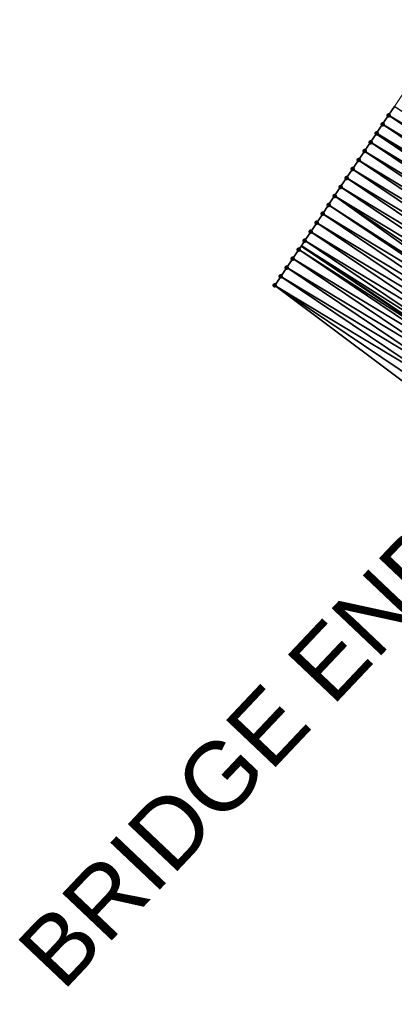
# Model space of a CAD drawing. Header units: feet. Extents: x 2017353 to 2024169, y 808050 to 818690.
# Tile 277 of 305: x 2022324 to 2022359, y 814325 to 814416. Entities that reach past the tile are written whole.
import ezdxf
from ezdxf.enums import TextEntityAlignment as Align

# ---------------------------------------------------------------- set-up
doc = ezdxf.new("R2010")
doc.units = ezdxf.units.FT
doc.header["$MEASUREMENT"] = 0
for name, color, linetype, lineweight in [('EP_Travel Lane', 172, 'Continuous', 53), ('Notes', 3, 'Continuous', 100), ('SB-Road Shots', 141, 'Continuous', 100), ('SB-Road X-Section', 40, 'Continuous', 13), ('STRIPING', 60, 'Continuous', 53)]:
    doc.layers.add(name, color=color, linetype=linetype, lineweight=lineweight)
doc.layers.add('I-77-MM15-17_SB-Surface-BORDER', color=7, linetype='Continuous')
doc.layers.add('I-77-MM15-17_SB-Surface-TIN', color=7, linetype='Continuous')
doc.styles.add('Style-Arial', font='arial.ttf')

msp = doc.modelspace()

# ---------------------------------------------------------------- linework, layer by layer
at = {"layer": 'EP_Travel Lane'}
msp.add_polyline3d([(2022350.12720186, 814395.2063310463, 275.2686171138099), (2022366.70862965, 814384.0404421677, 275.886088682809), (2022383.294177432, 814372.871778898, 276.3324678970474), (2022399.611049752, 814361.6074282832, 276.8749274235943), (2022416.027071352, 814350.2039138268, 277.564498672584), (2022432.200002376, 814338.8510123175, 278.160931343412), (2022448.418689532, 814327.1635226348, 278.7709712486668), (2022464.634359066, 814315.4782075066, 279.4882585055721), (2022480.390084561, 814303.5779227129, 280.141175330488), (2022496.272616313, 814291.4434655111, 280.8485980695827), (2022511.998326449, 814279.3196829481, 281.5262035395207), (2022527.694063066, 814266.9453858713, 282.2496234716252), (2022543.388419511, 814254.5721769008, 283.0226488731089), (2022558.769845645, 814242.1365156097, 283.7643351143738)], dxfattribs=at)
at = {"layer": 'I-77-MM15-17_SB-Surface-BORDER', "color": 3, "linetype": 'Continuous', "lineweight": -3}
msp.add_polyline3d([(2022363.697042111, 814379.5435467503, 275.6610620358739), (2022347.656873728, 814391.5182868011, 275.0963975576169), (2022348.21340609, 814392.3491134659, 275.1344074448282), (2022348.769888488, 814393.1799736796, 275.1744903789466), (2022349.326431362, 814394.0107932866, 275.2120641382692), (2022349.882916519, 814394.8416516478, 275.2520326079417), (2022350.12720186, 814395.2063310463, 275.2686171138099), (2022350.439454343, 814395.6724746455, 275.2898159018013), (2022350.996006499, 814396.5032880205, 275.3270045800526), (2022351.552561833, 814397.3340992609, 275.3640613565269), (2022352.108970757, 814398.1650088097, 275.4071927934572), (2022352.665651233, 814398.9957360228, 275.4390573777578), (2022353.222053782, 814399.8266498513, 275.4824532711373), (2022353.778460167, 814400.6575611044, 275.5256900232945), (2022354.334910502, 814401.4884428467, 275.5671032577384), (2022354.891395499, 814402.3193013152, 275.6070783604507), (2022355.44778679, 814403.1502227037, 275.6509413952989), (2022356.004294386, 814403.9810659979, 275.6899788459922), (2022356.560820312, 814404.8118969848, 275.7282558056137), (2022357.110498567, 814405.6324898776, 275.7657682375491), (2022357.117353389, 814405.6427231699, 275.7662360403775), (2022357.673933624, 814406.4735176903, 275.8022596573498), (2022358.230561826, 814407.3042800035, 275.8362931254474), (2022358.787093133, 814408.1351073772, 275.8743468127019)], dxfattribs=at)
at = {"layer": 'I-77-MM15-17_SB-Surface-TIN', "color": 128, "linetype": 'Continuous', "lineweight": -3}
for points in [[(2022358.230561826, 814407.3042800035, 275.8362931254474), (2022375.382536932, 814396.9920379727, 276.5291724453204), (2022358.787093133, 814408.1351073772, 275.8743468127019)], [(2022357.673933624, 814406.4735176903, 275.8022596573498), (2022374.826048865, 814396.1611815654, 276.4893247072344), (2022358.230561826, 814407.3042800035, 275.8362931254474)], [(2022358.230561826, 814407.3042800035, 275.8362931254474), (2022374.826048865, 814396.1611815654, 276.4893247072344), (2022375.382536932, 814396.9920379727, 276.5291724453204)], [(2022357.117353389, 814405.6427231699, 275.7662360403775), (2022374.269635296, 814395.3302751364, 276.4463860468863), (2022357.673933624, 814406.4735176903, 275.8022596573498)], [(2022357.673933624, 814406.4735176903, 275.8022596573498), (2022374.269635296, 814395.3302751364, 276.4463860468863), (2022374.826048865, 814396.1611815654, 276.4893247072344)], [(2022356.560820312, 814404.8118969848, 275.7282558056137), (2022373.706172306, 814394.4892157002, 276.4100861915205), (2022357.110498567, 814405.6324898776, 275.7657682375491)], [(2022357.117353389, 814405.6427231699, 275.7662360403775), (2022357.110498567, 814405.6324898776, 275.7657682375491), (2022373.713049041, 814394.4994846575, 276.4106121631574)], [(2022373.713049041, 814394.4994846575, 276.4106121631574), (2022357.110498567, 814405.6324898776, 275.7657682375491), (2022373.706172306, 814394.4892157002, 276.4100861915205)], [(2022357.117353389, 814405.6427231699, 275.7662360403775), (2022373.713049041, 814394.4994846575, 276.4106121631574), (2022374.269635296, 814395.3302751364, 276.4463860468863)], [(2022356.004294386, 814403.9810659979, 275.6899788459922), (2022373.156626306, 814393.6685843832, 276.3680538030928), (2022356.560820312, 814404.8118969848, 275.7282558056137)], [(2022356.560820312, 814404.8118969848, 275.7282558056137), (2022373.156626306, 814393.6685843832, 276.3680538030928), (2022373.706172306, 814394.4892157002, 276.4100861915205)], [(2022355.44778679, 814403.1502227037, 275.6509413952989), (2022372.60016553, 814392.8377096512, 276.3270737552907), (2022356.004294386, 814403.9810659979, 275.6899788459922)], [(2022356.004294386, 814403.9810659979, 275.6899788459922), (2022372.60016553, 814392.8377096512, 276.3270737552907), (2022373.156626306, 814393.6685843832, 276.3680538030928)], [(2022354.891395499, 814402.3193013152, 275.6070783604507), (2022372.043726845, 814392.006820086, 276.2851771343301), (2022355.44778679, 814403.1502227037, 275.6509413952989)], [(2022355.44778679, 814403.1502227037, 275.6509413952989), (2022372.043726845, 814392.006820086, 276.2851771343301), (2022372.60016553, 814392.8377096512, 276.3270737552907)], [(2022354.334910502, 814401.4884428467, 275.5671032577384), (2022371.487338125, 814391.1758969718, 276.241207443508), (2022354.891395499, 814402.3193013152, 275.6070783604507)], [(2022354.891395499, 814402.3193013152, 275.6070783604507), (2022371.487338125, 814391.1758969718, 276.241207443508), (2022372.043726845, 814392.006820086, 276.2851771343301)], [(2022353.222053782, 814399.8266498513, 275.4824532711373), (2022370.374550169, 814389.5140578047, 276.1537044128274), (2022353.778460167, 814400.6575611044, 275.5256900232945)], [(2022353.778460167, 814400.6575611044, 275.5256900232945), (2022370.930998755, 814390.3449407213, 276.1951902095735), (2022354.334910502, 814401.4884428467, 275.5671032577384)], [(2022353.778460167, 814400.6575611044, 275.5256900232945), (2022370.374550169, 814389.5140578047, 276.1537044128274), (2022370.930998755, 814390.3449407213, 276.1951902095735)], [(2022354.334910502, 814401.4884428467, 275.5671032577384), (2022370.930998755, 814390.3449407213, 276.1951902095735), (2022371.487338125, 814391.1758969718, 276.241207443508)], [(2022352.665651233, 814398.9957360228, 275.4390573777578), (2022369.489216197, 814388.1916809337, 276.0799045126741), (2022353.222053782, 814399.8266498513, 275.4824532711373)], [(2022353.222053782, 814399.8266498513, 275.4824532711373), (2022369.818236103, 814388.6830845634, 276.1066372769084), (2022370.374550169, 814389.5140578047, 276.1537044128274)], [(2022353.222053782, 814399.8266498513, 275.4824532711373), (2022369.489216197, 814388.1916809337, 276.0799045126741), (2022369.818236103, 814388.6830845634, 276.1066372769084)], [(2022352.108970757, 814398.1650088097, 275.4071927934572), (2022369.261826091, 814387.8521757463, 276.0635510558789), (2022352.665651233, 814398.9957360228, 275.4390573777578)], [(2022352.665651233, 814398.9957360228, 275.4390573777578), (2022369.261826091, 814387.8521757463, 276.0635510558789), (2022369.489216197, 814388.1916809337, 276.0799045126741)], [(2022351.552561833, 814397.3340992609, 275.3640613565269), (2022368.705288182, 814387.0213528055, 276.0257712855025), (2022352.108970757, 814398.1650088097, 275.4071927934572)], [(2022352.108970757, 814398.1650088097, 275.4071927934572), (2022368.705288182, 814387.0213528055, 276.0257712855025), (2022369.261826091, 814387.8521757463, 276.0635510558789)], [(2022350.996006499, 814396.5032880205, 275.3270045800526), (2022368.148718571, 814386.1905511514, 275.9893068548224), (2022351.552561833, 814397.3340992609, 275.3640613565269)], [(2022351.552561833, 814397.3340992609, 275.3640613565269), (2022368.148718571, 814386.1905511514, 275.9893068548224), (2022368.705288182, 814387.0213528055, 276.0257712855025)], [(2022350.439454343, 814395.6724746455, 275.2898159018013), (2022367.592209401, 814385.3597089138, 275.950334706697), (2022350.996006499, 814396.5032880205, 275.3270045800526)], [(2022350.996006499, 814396.5032880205, 275.3270045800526), (2022367.592209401, 814385.3597089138, 275.950334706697), (2022368.148718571, 814386.1905511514, 275.9893068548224)], [(2022349.882916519, 814394.8416516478, 275.2520326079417), (2022366.70862965, 814384.0404421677, 275.886088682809), (2022350.12720186, 814395.2063310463, 275.2686171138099)], [(2022350.439454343, 814395.6724746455, 275.2898159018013), (2022350.12720186, 814395.2063310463, 275.2686171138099), (2022367.035736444, 814384.5288423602, 275.9098600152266)], [(2022367.035736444, 814384.5288423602, 275.9098600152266), (2022350.12720186, 814395.2063310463, 275.2686171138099), (2022366.70862965, 814384.0404421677, 275.886088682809)], [(2022350.439454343, 814395.6724746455, 275.2898159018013), (2022367.035736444, 814384.5288423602, 275.9098600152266), (2022367.592209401, 814385.3597089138, 275.950334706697)], [(2022349.326431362, 814394.0107932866, 275.2120641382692), (2022366.479262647, 814383.6979763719, 275.8694202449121), (2022349.882916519, 814394.8416516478, 275.2520326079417)], [(2022349.882916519, 814394.8416516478, 275.2520326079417), (2022366.479262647, 814383.6979763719, 275.8694202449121), (2022366.70862965, 814384.0404421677, 275.886088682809)], [(2022348.769888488, 814393.1799736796, 275.1744903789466), (2022365.922866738, 814382.8670580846, 275.8257488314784), (2022349.326431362, 814394.0107932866, 275.2120641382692)], [(2022349.326431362, 814394.0107932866, 275.2120641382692), (2022365.922866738, 814382.8670580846, 275.8257488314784), (2022366.479262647, 814383.6979763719, 275.8694202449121)], [(2022348.769888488, 814393.1799736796, 275.1744903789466), (2022348.21340609, 814392.3491134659, 275.1344074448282), (2022365.366479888, 814382.0361337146, 275.7817015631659)], [(2022348.769888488, 814393.1799736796, 275.1744903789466), (2022365.366479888, 814382.0361337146, 275.7817015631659), (2022365.922866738, 814382.8670580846, 275.8257488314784)], [(2022348.21340609, 814392.3491134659, 275.1344074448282), (2022347.656873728, 814391.5182868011, 275.0963975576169), (2022364.81001616, 814381.2052609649, 275.7408440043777)], [(2022347.656873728, 814391.5182868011, 275.0963975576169), (2022364.253584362, 814380.3743667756, 275.6986616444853), (2022364.81001616, 814381.2052609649, 275.7408440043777)], [(2022347.656873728, 814391.5182868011, 275.0963975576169), (2022363.697042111, 814379.5435467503, 275.6610620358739), (2022364.253584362, 814380.3743667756, 275.6986616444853)], [(2022348.21340609, 814392.3491134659, 275.1344074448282), (2022364.81001616, 814381.2052609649, 275.7408440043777), (2022365.366479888, 814382.0361337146, 275.7817015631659)]]:
    msp.add_3dface(points, dxfattribs=at)
at = {"layer": 'SB-Road Shots', "lineweight": 100}
for p in [(2022358.230561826, 814407.3042800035, 275.8362931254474), (2022357.673933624, 814406.4735176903, 275.8022596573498), (2022357.117353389, 814405.6427231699, 275.7662360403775), (2022356.560820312, 814404.8118969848, 275.7282558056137), (2022356.004294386, 814403.9810659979, 275.6899788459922), (2022355.44778679, 814403.1502227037, 275.6509413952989), (2022354.891395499, 814402.3193013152, 275.6070783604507), (2022353.778460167, 814400.6575611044, 275.5256900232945), (2022354.334910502, 814401.4884428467, 275.5671032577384), (2022353.222053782, 814399.8266498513, 275.4824532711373), (2022352.665651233, 814398.9957360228, 275.4390573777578), (2022352.108970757, 814398.1650088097, 275.4071927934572), (2022351.552561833, 814397.3340992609, 275.3640613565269), (2022350.996006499, 814396.5032880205, 275.3270045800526), (2022350.439454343, 814395.6724746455, 275.2898159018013), (2022349.882916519, 814394.8416516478, 275.2520326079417), (2022349.326431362, 814394.0107932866, 275.2120641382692), (2022348.769888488, 814393.1799736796, 275.1744903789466), (2022347.656873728, 814391.5182868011, 275.0963975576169), (2022348.21340609, 814392.3491134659, 275.1344074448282)]:
    msp.add_point(p, dxfattribs=at)
at = {"layer": 'SB-Road X-Section', "extrusion": (0.8298619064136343, -0.5572137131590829, 0.02901885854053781), "elevation": 1224487.143077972, "flags": 128}
msp.add_lwpolyline([(1803501.533175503, -35271.81594979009), (1803500.851594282, -35271.8264639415), (1803500.465746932, -35271.83833227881), (1803499.851594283, -35271.86490582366), (1803498.851594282, -35271.90617339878), (1803497.851594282, -35271.94711952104), (1803496.851594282, -35271.98587245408), (1803495.851594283, -35272.02751501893), (1803494.851594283, -35272.06994870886), (1803493.851594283, -35272.11079224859), (1803492.851594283, -35272.15134736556), (1803491.851594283, -35272.19922706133), (1803490.851594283, -35272.23729678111), (1803489.851594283, -35272.27134458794), (1803488.851594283, -35272.30738338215), (1803487.851594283, -35272.34537961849), (1803486.851594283, -35272.38367270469), (1803485.851594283, -35272.42272660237), (1803484.851594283, -35272.46660811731), (1803483.851594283, -35272.50660006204), (1803482.851594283, -35272.54803074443), (1803481.851594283, -35272.59128571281), (1803480.851594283, -35272.63469988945), (1803479.851594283, -35272.66657789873), (1803478.851594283, -35272.70972750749), (1803477.851594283, -35272.74679989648), (1803476.851594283, -35272.78400424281), (1803475.851594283, -35272.82180345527), (1803474.851594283, -35272.86178876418), (1803473.851594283, -35272.89937835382), (1803472.851594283, -35272.93947817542), (1803471.851594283, -35272.97750407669)], dxfattribs=at)
at = {"layer": 'STRIPING'}
msp.add_polyline3d([(2022357.110498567, 814405.6324898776, 275.7657682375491), (2022373.706172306, 814394.4892157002, 276.4100861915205), (2022390.304959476, 814383.3438509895, 276.9252260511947), (2022406.789204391, 814371.9760234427, 277.4897153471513), (2022423.205009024, 814360.572659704, 278.1873842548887), (2022439.585510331, 814349.0403130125, 278.825763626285), (2022455.747906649, 814337.2799961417, 279.5127364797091), (2022471.909444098, 814325.5203042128, 280.2303349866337), (2022487.893144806, 814313.443155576, 280.9254638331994), (2022503.776558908, 814301.3080242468, 281.6007071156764), (2022519.637128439, 814289.1027522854, 282.2943856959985), (2022535.363581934, 814276.7675753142, 283.0170764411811), (2022551.089754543, 814264.4326186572, 283.7498433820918)], dxfattribs=at)

# ---------------------------------------------------------------- texts
at = {"layer": 'Notes', "style": 'Style-Arial'}
for s, height, p in [('BRIDGE END', 6.343969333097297, (2022323.338398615, 814330.2686503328, -590.8548859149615)), ('APPROACH SLAB', 6.343969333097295, (2022336.685089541, 814297.2160411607, -590.8548859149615))]:
    msp.add_text(s, height=height, rotation=46.57406826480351, dxfattribs=at).set_placement(p, align=Align.TOP_LEFT)

doc.saveas('drawing.dxf')
